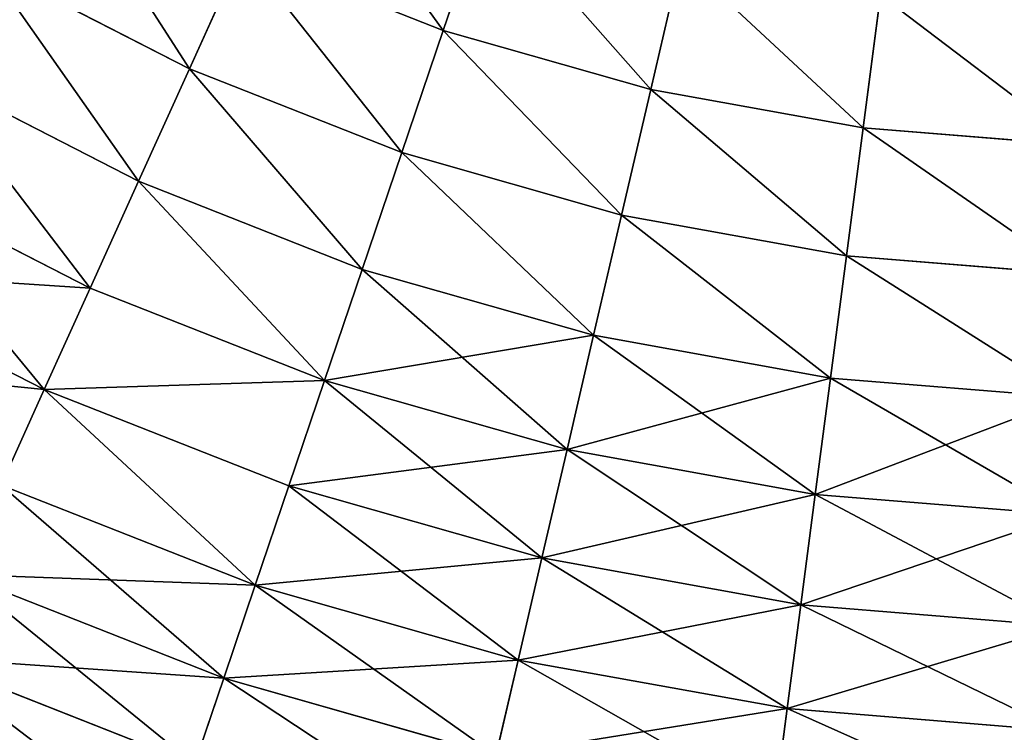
# Model space of a CAD drawing. Extents: x 5 to 965, y 4 to 104.
# Tile 281 of 656: x 469 to 483, y 13 to 24. Entities that reach past the tile are written whole.
import ezdxf

# ---------------------------------------------------------------- set-up
doc = ezdxf.new("R2010")
doc.units = 0
doc.layers.get('0').update_dxf_attribs({"color": 13, "linetype": 'CONTINUOUS'})

# ---------------------------------------------------------------- blocks, each defined once
blk = doc.blocks.new('COMPONENT_4')
for p, q in [((40.431, 21.786, 9.779), (39.81, 19.951, 11.289)), ((39.81, 19.951, 88.59), (40.431, 21.786, 90.1)), ((36.916, 21.092, 11.289), (36.15, 19.396, 12.892)), ((36.916, 21.092, 88.59), (36.15, 19.396, 86.987)), ((36.916, 21.092, 11.289), (39.81, 19.951, 11.289)), ((36.916, 21.092, 88.59), (39.81, 19.951, 88.59)), ((33.219, 20.899, 12.892), (36.15, 19.396, 12.892)), ((33.219, 20.899, 86.987), (36.15, 19.396, 86.987)), ((43.24, 20.986, 9.779), (42.802, 19.099, 11.289)), ((43.24, 20.986, 90.1), (42.802, 19.099, 88.59)), ((46.114, 20.465, 9.779), (45.863, 18.545, 11.289)), ((45.863, 18.545, 88.59), (46.114, 20.465, 90.1)), ((39.81, 19.951, 11.289), (39.214, 18.189, 12.892)), ((39.214, 18.189, 86.987), (39.81, 19.951, 88.59)), ((39.81, 19.951, 11.289), (42.802, 19.099, 11.289)), ((39.81, 19.951, 88.59), (42.802, 19.099, 88.59)), ((32.331, 19.357, 14.584), (35.417, 17.775, 14.584)), ((32.331, 19.357, 85.295), (35.417, 17.775, 85.295)), ((36.15, 19.396, 12.892), (35.417, 17.775, 14.584)), ((36.15, 19.396, 86.987), (35.417, 17.775, 85.295)), ((36.15, 19.396, 12.892), (39.214, 18.189, 12.892)), ((36.15, 19.396, 86.987), (39.214, 18.189, 86.987)), ((42.802, 19.099, 11.289), (42.381, 17.287, 12.892)), ((42.802, 19.099, 88.59), (42.381, 17.287, 86.987)), ((42.802, 19.099, 11.289), (45.863, 18.545, 11.289)), ((42.802, 19.099, 88.59), (45.863, 18.545, 88.59)), ((45.863, 18.545, 11.289), (45.621, 16.7, 12.892)), ((45.621, 16.7, 86.987), (45.863, 18.545, 88.59)), ((45.863, 18.545, 11.289), (48.963, 18.293, 11.289)), ((45.863, 18.545, 88.59), (48.963, 18.293, 88.59)), ((39.214, 18.189, 12.892), (38.643, 16.503, 14.584)), ((38.643, 16.503, 85.295), (39.214, 18.189, 86.987)), ((39.214, 18.189, 12.892), (42.381, 17.287, 12.892)), ((39.214, 18.189, 86.987), (42.381, 17.287, 86.987)), ((31.485, 17.889, 16.362), (34.719, 16.231, 16.362)), ((31.485, 17.889, 83.518), (34.719, 16.231, 83.518)), ((35.417, 17.775, 14.584), (34.719, 16.231, 16.362)), ((35.417, 17.775, 85.295), (34.719, 16.231, 83.518)), ((35.417, 17.775, 14.584), (38.643, 16.503, 14.584)), ((35.417, 17.775, 85.295), (38.643, 16.503, 85.295)), ((42.381, 17.287, 12.892), (41.978, 15.553, 14.584)), ((42.381, 17.287, 86.987), (41.978, 15.553, 85.295)), ((42.381, 17.287, 12.892), (45.621, 16.7, 12.892)), ((42.381, 17.287, 86.987), (45.621, 16.7, 86.987)), ((45.621, 16.7, 12.892), (45.391, 14.935, 14.584)), ((45.391, 14.935, 85.295), (45.621, 16.7, 86.987)), ((45.621, 16.7, 12.892), (48.904, 16.433, 12.892)), ((45.621, 16.7, 86.987), (48.904, 16.433, 86.987)), ((30.683, 16.498, 18.22), (34.058, 14.769, 18.22)), ((30.683, 16.498, 81.659), (34.058, 14.769, 81.659)), ((38.643, 16.503, 14.584), (38.1, 14.898, 16.362)), ((38.1, 14.898, 83.518), (38.643, 16.503, 85.295)), ((38.643, 16.503, 14.584), (41.978, 15.553, 14.584)), ((38.643, 16.503, 85.295), (41.978, 15.553, 85.295)), ((34.719, 16.231, 16.362), (34.058, 14.769, 18.22)), ((34.719, 16.231, 83.518), (34.058, 14.769, 81.659)), ((34.719, 16.231, 16.362), (38.1, 14.898, 16.362)), ((34.719, 16.231, 83.518), (38.1, 14.898, 83.518)), ((41.978, 15.553, 14.584), (41.595, 13.903, 16.362)), ((41.978, 15.553, 85.295), (41.595, 13.903, 83.518)), ((41.978, 15.553, 14.584), (45.391, 14.935, 14.584)), ((41.978, 15.553, 85.295), (45.391, 14.935, 85.295)), ((45.391, 14.935, 14.584), (45.171, 13.255, 16.362)), ((45.171, 13.255, 83.518), (45.391, 14.935, 85.295)), ((45.391, 14.935, 14.584), (48.847, 14.655, 14.584)), ((45.391, 14.935, 85.295), (48.847, 14.655, 85.295)), ((34.058, 14.769, 18.22), (33.435, 13.391, 20.155)), ((34.058, 14.769, 81.659), (33.435, 13.391, 79.725)), ((34.058, 14.769, 18.22), (37.585, 13.378, 18.22)), ((34.058, 14.769, 81.659), (37.585, 13.378, 81.659)), ((38.1, 14.898, 16.362), (37.585, 13.378, 18.22)), ((37.585, 13.378, 81.659), (38.1, 14.898, 83.518)), ((38.1, 14.898, 16.362), (41.595, 13.903, 16.362)), ((38.1, 14.898, 83.518), (41.595, 13.903, 83.518)), ((41.595, 13.903, 16.362), (41.232, 12.34, 18.22)), ((41.595, 13.903, 83.518), (41.232, 12.34, 81.659)), ((41.595, 13.903, 16.362), (45.171, 13.255, 16.362)), ((41.595, 13.903, 83.518), (45.171, 13.255, 83.518)), ((33.435, 13.391, 20.155), (37.1, 11.946, 20.155)), ((33.435, 13.391, 79.725), (37.1, 11.946, 79.725)), ((37.585, 13.378, 18.22), (37.1, 11.946, 20.155)), ((37.1, 11.946, 79.725), (37.585, 13.378, 81.659)), ((37.585, 13.378, 18.22), (41.232, 12.34, 18.22)), ((37.585, 13.378, 81.659), (41.232, 12.34, 81.659)), ((45.171, 13.255, 16.362), (44.963, 11.664, 18.22)), ((44.963, 11.664, 81.659), (45.171, 13.255, 83.518)), ((45.171, 13.255, 16.362), (48.793, 12.961, 16.362)), ((45.171, 13.255, 83.518), (48.793, 12.961, 83.518)), ((41.232, 12.34, 18.22), (40.89, 10.867, 20.155)), ((41.232, 12.34, 81.659), (40.89, 10.867, 79.725)), ((41.232, 12.34, 18.22), (44.963, 11.664, 18.22)), ((41.232, 12.34, 81.659), (44.963, 11.664, 81.659)), ((32.852, 12.102, 22.161), (36.647, 10.606, 22.161)), ((32.852, 12.102, 77.718), (36.647, 10.606, 77.718)), ((37.1, 11.946, 20.155), (36.647, 10.606, 22.161)), ((36.647, 10.606, 77.718), (37.1, 11.946, 79.725)), ((37.1, 11.946, 20.155), (40.89, 10.867, 20.155)), ((37.1, 11.946, 79.725), (40.89, 10.867, 79.725)), ((44.963, 11.664, 18.22), (44.767, 10.165, 20.155)), ((44.767, 10.165, 79.725), (44.963, 11.664, 81.659)), ((44.963, 11.664, 18.22), (48.742, 11.357, 18.22)), ((44.963, 11.664, 81.659), (48.742, 11.357, 81.659)), ((32.31, 10.904, 24.235), (36.225, 9.361, 24.235)), ((32.31, 10.904, 75.645), (36.225, 9.361, 75.645)), ((40.89, 10.867, 20.155), (40.569, 9.489, 22.161)), ((40.89, 10.867, 79.725), (40.569, 9.489, 77.718)), ((40.89, 10.867, 20.155), (44.767, 10.165, 20.155)), ((40.89, 10.867, 79.725), (44.767, 10.165, 79.725)), ((36.647, 10.606, 22.161), (36.225, 9.361, 24.235)), ((36.225, 9.361, 75.645), (36.647, 10.606, 77.718)), ((36.647, 10.606, 22.161), (40.569, 9.489, 22.161)), ((36.647, 10.606, 77.718), (40.569, 9.489, 77.718)), ((44.767, 10.165, 20.155), (44.583, 8.762, 22.161)), ((44.583, 8.762, 77.718), (44.767, 10.165, 79.725)), ((44.767, 10.165, 20.155), (48.694, 9.846, 20.155)), ((44.767, 10.165, 79.725), (48.694, 9.846, 79.725))]:
    blk.add_line(p, q)
mesh = blk.add_polyface()
corners = [(37.714, 22.857, 9.779), (39.81, 19.951, 11.289), (36.916, 21.092, 11.289), (40.431, 21.786, 9.779)]
mesh.append_faces([[corners[k] for k in face] for face in [(0, 1, 2), (1, 0, 3)]], dxfattribs={"vtx0": -1})
mesh = blk.add_polyface()
corners = [(39.81, 19.951, 88.59), (37.714, 22.857, 90.1), (36.916, 21.092, 88.59), (40.431, 21.786, 90.1)]
mesh.append_faces([[corners[k] for k in face] for face in [(0, 1, 2), (1, 0, 3)]], dxfattribs={"vtx0": -1})
mesh = blk.add_polyface()
corners = [(34.148, 22.511, 11.289), (36.15, 19.396, 12.892), (33.219, 20.899, 12.892), (36.916, 21.092, 11.289)]
mesh.append_faces([[corners[k] for k in face] for face in [(0, 1, 2), (1, 0, 3)]], dxfattribs={"vtx0": -1})
mesh = blk.add_polyface()
corners = [(36.15, 19.396, 86.987), (34.148, 22.511, 88.59), (33.219, 20.899, 86.987), (36.916, 21.092, 88.59)]
mesh.append_faces([[corners[k] for k in face] for face in [(0, 1, 2), (1, 0, 3)]], dxfattribs={"vtx0": -1})
mesh = blk.add_polyface()
corners = [(40.431, 21.786, 9.779), (42.802, 19.099, 11.289), (39.81, 19.951, 11.289), (43.24, 20.986, 9.779)]
mesh.append_faces([[corners[k] for k in face] for face in [(0, 1, 2), (1, 0, 3)]], dxfattribs={"vtx0": -1})
mesh = blk.add_polyface()
corners = [(42.802, 19.099, 88.59), (40.431, 21.786, 90.1), (39.81, 19.951, 88.59), (43.24, 20.986, 90.1)]
mesh.append_faces([[corners[k] for k in face] for face in [(0, 1, 2), (1, 0, 3)]], dxfattribs={"vtx0": -1})
mesh = blk.add_polyface()
corners = [(36.916, 21.092, 11.289), (39.214, 18.189, 12.892), (36.15, 19.396, 12.892), (39.81, 19.951, 11.289)]
mesh.append_faces([[corners[k] for k in face] for face in [(0, 1, 2), (1, 0, 3)]], dxfattribs={"vtx0": -1})
mesh = blk.add_polyface()
corners = [(39.214, 18.189, 86.987), (36.916, 21.092, 88.59), (36.15, 19.396, 86.987), (39.81, 19.951, 88.59)]
mesh.append_faces([[corners[k] for k in face] for face in [(0, 1, 2), (1, 0, 3)]], dxfattribs={"vtx0": -1})
mesh = blk.add_polyface()
corners = [(33.219, 20.899, 12.892), (35.417, 17.775, 14.584), (32.331, 19.357, 14.584), (36.15, 19.396, 12.892)]
mesh.append_faces([[corners[k] for k in face] for face in [(0, 1, 2), (1, 0, 3)]], dxfattribs={"vtx0": -1})
mesh = blk.add_polyface()
corners = [(35.417, 17.775, 85.295), (33.219, 20.899, 86.987), (32.331, 19.357, 85.295), (36.15, 19.396, 86.987)]
mesh.append_faces([[corners[k] for k in face] for face in [(0, 1, 2), (1, 0, 3)]], dxfattribs={"vtx0": -1})
mesh = blk.add_polyface()
corners = [(43.24, 20.986, 9.779), (45.863, 18.545, 11.289), (42.802, 19.099, 11.289), (46.114, 20.465, 9.779)]
mesh.append_faces([[corners[k] for k in face] for face in [(0, 1, 2), (1, 0, 3)]], dxfattribs={"vtx0": -1})
mesh = blk.add_polyface()
corners = [(45.863, 18.545, 88.59), (43.24, 20.986, 90.1), (42.802, 19.099, 88.59), (46.114, 20.465, 90.1)]
mesh.append_faces([[corners[k] for k in face] for face in [(0, 1, 2), (1, 0, 3)]], dxfattribs={"vtx0": -1})
mesh = blk.add_polyface()
corners = [(46.114, 20.465, 9.779), (48.963, 18.293, 11.289), (45.863, 18.545, 11.289), (49.025, 20.229, 9.779)]
mesh.append_faces([[corners[k] for k in face] for face in [(0, 1, 2), (1, 0, 3)]], dxfattribs={"vtx0": -1})
mesh = blk.add_polyface()
corners = [(48.963, 18.293, 88.59), (46.114, 20.465, 90.1), (45.863, 18.545, 88.59), (49.025, 20.229, 90.1)]
mesh.append_faces([[corners[k] for k in face] for face in [(0, 1, 2), (1, 0, 3)]], dxfattribs={"vtx0": -1})
mesh = blk.add_polyface()
corners = [(39.81, 19.951, 11.289), (42.381, 17.287, 12.892), (39.214, 18.189, 12.892), (42.802, 19.099, 11.289)]
mesh.append_faces([[corners[k] for k in face] for face in [(0, 1, 2), (1, 0, 3)]], dxfattribs={"vtx0": -1})
mesh = blk.add_polyface()
corners = [(42.381, 17.287, 86.987), (39.81, 19.951, 88.59), (39.214, 18.189, 86.987), (42.802, 19.099, 88.59)]
mesh.append_faces([[corners[k] for k in face] for face in [(0, 1, 2), (1, 0, 3)]], dxfattribs={"vtx0": -1})
mesh = blk.add_polyface()
corners = [(32.331, 19.357, 14.584), (34.719, 16.231, 16.362), (31.485, 17.889, 16.362), (35.417, 17.775, 14.584)]
mesh.append_faces([[corners[k] for k in face] for face in [(0, 1, 2), (1, 0, 3)]], dxfattribs={"vtx0": -1})
mesh = blk.add_polyface()
corners = [(34.719, 16.231, 83.518), (32.331, 19.357, 85.295), (31.485, 17.889, 83.518), (35.417, 17.775, 85.295)]
mesh.append_faces([[corners[k] for k in face] for face in [(0, 1, 2), (1, 0, 3)]], dxfattribs={"vtx0": -1})
mesh = blk.add_polyface()
corners = [(36.15, 19.396, 12.892), (38.643, 16.503, 14.584), (35.417, 17.775, 14.584), (39.214, 18.189, 12.892)]
mesh.append_faces([[corners[k] for k in face] for face in [(0, 1, 2), (1, 0, 3)]], dxfattribs={"vtx0": -1})
mesh = blk.add_polyface()
corners = [(38.643, 16.503, 85.295), (36.15, 19.396, 86.987), (35.417, 17.775, 85.295), (39.214, 18.189, 86.987)]
mesh.append_faces([[corners[k] for k in face] for face in [(0, 1, 2), (1, 0, 3)]], dxfattribs={"vtx0": -1})
mesh = blk.add_polyface()
corners = [(42.802, 19.099, 11.289), (45.621, 16.7, 12.892), (42.381, 17.287, 12.892), (45.863, 18.545, 11.289)]
mesh.append_faces([[corners[k] for k in face] for face in [(0, 1, 2), (1, 0, 3)]], dxfattribs={"vtx0": -1})
mesh = blk.add_polyface()
corners = [(45.621, 16.7, 86.987), (42.802, 19.099, 88.59), (42.381, 17.287, 86.987), (45.863, 18.545, 88.59)]
mesh.append_faces([[corners[k] for k in face] for face in [(0, 1, 2), (1, 0, 3)]], dxfattribs={"vtx0": -1})
mesh = blk.add_polyface()
corners = [(45.863, 18.545, 11.289), (48.904, 16.433, 12.892), (45.621, 16.7, 12.892), (48.963, 18.293, 11.289)]
mesh.append_faces([[corners[k] for k in face] for face in [(0, 1, 2), (1, 0, 3)]], dxfattribs={"vtx0": -1})
mesh = blk.add_polyface()
corners = [(48.904, 16.433, 86.987), (45.863, 18.545, 88.59), (45.621, 16.7, 86.987), (48.963, 18.293, 88.59)]
mesh.append_faces([[corners[k] for k in face] for face in [(0, 1, 2), (1, 0, 3)]], dxfattribs={"vtx0": -1})
mesh = blk.add_polyface()
corners = [(39.214, 18.189, 12.892), (41.978, 15.553, 14.584), (38.643, 16.503, 14.584), (42.381, 17.287, 12.892)]
mesh.append_faces([[corners[k] for k in face] for face in [(0, 1, 2), (1, 0, 3)]], dxfattribs={"vtx0": -1})
mesh = blk.add_polyface()
corners = [(41.978, 15.553, 85.295), (39.214, 18.189, 86.987), (38.643, 16.503, 85.295), (42.381, 17.287, 86.987)]
mesh.append_faces([[corners[k] for k in face] for face in [(0, 1, 2), (1, 0, 3)]], dxfattribs={"vtx0": -1})
mesh = blk.add_polyface()
corners = [(34.058, 14.769, 18.22), (31.485, 17.889, 16.362), (34.719, 16.231, 16.362), (30.683, 16.498, 18.22)]
mesh.append_faces([[corners[k] for k in face] for face in [(0, 1, 2), (1, 0, 3)]], dxfattribs={"vtx0": -1})
mesh = blk.add_polyface()
corners = [(34.719, 16.231, 83.518), (30.683, 16.498, 81.659), (34.058, 14.769, 81.659), (31.485, 17.889, 83.518)]
mesh.append_faces([[corners[k] for k in face] for face in [(0, 1, 2), (1, 0, 3)]], dxfattribs={"vtx0": -1})
mesh = blk.add_polyface()
corners = [(35.417, 17.775, 14.584), (38.1, 14.898, 16.362), (34.719, 16.231, 16.362), (38.643, 16.503, 14.584)]
mesh.append_faces([[corners[k] for k in face] for face in [(0, 1, 2), (1, 0, 3)]], dxfattribs={"vtx0": -1})
mesh = blk.add_polyface()
corners = [(38.1, 14.898, 83.518), (35.417, 17.775, 85.295), (34.719, 16.231, 83.518), (38.643, 16.503, 85.295)]
mesh.append_faces([[corners[k] for k in face] for face in [(0, 1, 2), (1, 0, 3)]], dxfattribs={"vtx0": -1})
mesh = blk.add_polyface()
corners = [(42.381, 17.287, 12.892), (45.391, 14.935, 14.584), (41.978, 15.553, 14.584), (45.621, 16.7, 12.892)]
mesh.append_faces([[corners[k] for k in face] for face in [(0, 1, 2), (1, 0, 3)]], dxfattribs={"vtx0": -1})
mesh = blk.add_polyface()
corners = [(45.391, 14.935, 85.295), (42.381, 17.287, 86.987), (41.978, 15.553, 85.295), (45.621, 16.7, 86.987)]
mesh.append_faces([[corners[k] for k in face] for face in [(0, 1, 2), (1, 0, 3)]], dxfattribs={"vtx0": -1})
mesh = blk.add_polyface()
corners = [(45.621, 16.7, 12.892), (48.847, 14.655, 14.584), (45.391, 14.935, 14.584), (48.904, 16.433, 12.892)]
mesh.append_faces([[corners[k] for k in face] for face in [(0, 1, 2), (1, 0, 3)]], dxfattribs={"vtx0": -1})
mesh = blk.add_polyface()
corners = [(48.847, 14.655, 85.295), (45.621, 16.7, 86.987), (45.391, 14.935, 85.295), (48.904, 16.433, 86.987)]
mesh.append_faces([[corners[k] for k in face] for face in [(0, 1, 2), (1, 0, 3)]], dxfattribs={"vtx0": -1})
mesh = blk.add_polyface()
corners = [(33.435, 13.391, 20.155), (30.683, 16.498, 18.22), (34.058, 14.769, 18.22), (29.929, 15.189, 20.155)]
mesh.append_faces([[corners[k] for k in face] for face in [(0, 1, 2), (1, 0, 3)]], dxfattribs={"vtx0": -1})
mesh = blk.add_polyface()
corners = [(34.058, 14.769, 81.659), (29.929, 15.189, 79.725), (33.435, 13.391, 79.725), (30.683, 16.498, 81.659)]
mesh.append_faces([[corners[k] for k in face] for face in [(0, 1, 2), (1, 0, 3)]], dxfattribs={"vtx0": -1})
mesh = blk.add_polyface()
corners = [(41.595, 13.903, 16.362), (38.643, 16.503, 14.584), (41.978, 15.553, 14.584), (38.1, 14.898, 16.362)]
mesh.append_faces([[corners[k] for k in face] for face in [(0, 1, 2), (1, 0, 3)]], dxfattribs={"vtx0": -1})
mesh = blk.add_polyface()
corners = [(41.978, 15.553, 85.295), (38.1, 14.898, 83.518), (41.595, 13.903, 83.518), (38.643, 16.503, 85.295)]
mesh.append_faces([[corners[k] for k in face] for face in [(0, 1, 2), (1, 0, 3)]], dxfattribs={"vtx0": -1})
mesh = blk.add_polyface()
corners = [(38.1, 14.898, 16.362), (34.058, 14.769, 18.22), (34.719, 16.231, 16.362), (37.585, 13.378, 18.22)]
mesh.append_faces([[corners[k] for k in face] for face in [(0, 1, 2), (1, 0, 3)]], dxfattribs={"vtx0": -1})
mesh = blk.add_polyface()
corners = [(38.1, 14.898, 83.518), (34.058, 14.769, 81.659), (37.585, 13.378, 81.659), (34.719, 16.231, 83.518)]
mesh.append_faces([[corners[k] for k in face] for face in [(0, 1, 2), (1, 0, 3)]], dxfattribs={"vtx0": -1})
mesh = blk.add_polyface()
corners = [(45.171, 13.255, 16.362), (41.978, 15.553, 14.584), (45.391, 14.935, 14.584), (41.595, 13.903, 16.362)]
mesh.append_faces([[corners[k] for k in face] for face in [(0, 1, 2), (1, 0, 3)]], dxfattribs={"vtx0": -1})
mesh = blk.add_polyface()
corners = [(45.391, 14.935, 85.295), (41.595, 13.903, 83.518), (45.171, 13.255, 83.518), (41.978, 15.553, 85.295)]
mesh.append_faces([[corners[k] for k in face] for face in [(0, 1, 2), (1, 0, 3)]], dxfattribs={"vtx0": -1})
mesh = blk.add_polyface()
corners = [(48.793, 12.961, 16.362), (45.391, 14.935, 14.584), (48.847, 14.655, 14.584), (45.171, 13.255, 16.362)]
mesh.append_faces([[corners[k] for k in face] for face in [(0, 1, 2), (1, 0, 3)]], dxfattribs={"vtx0": -1})
mesh = blk.add_polyface()
corners = [(48.847, 14.655, 85.295), (45.171, 13.255, 83.518), (48.793, 12.961, 83.518), (45.391, 14.935, 85.295)]
mesh.append_faces([[corners[k] for k in face] for face in [(0, 1, 2), (1, 0, 3)]], dxfattribs={"vtx0": -1})
mesh = blk.add_polyface()
corners = [(37.1, 11.946, 20.155), (34.058, 14.769, 18.22), (37.585, 13.378, 18.22), (33.435, 13.391, 20.155)]
mesh.append_faces([[corners[k] for k in face] for face in [(0, 1, 2), (1, 0, 3)]], dxfattribs={"vtx0": -1})
mesh = blk.add_polyface()
corners = [(37.1, 11.946, 79.725), (34.058, 14.769, 81.659), (33.435, 13.391, 79.725), (37.585, 13.378, 81.659)]
mesh.append_faces([[corners[k] for k in face] for face in [(0, 1, 2), (1, 0, 3)]], dxfattribs={"vtx0": -1})
mesh = blk.add_polyface()
corners = [(41.232, 12.34, 18.22), (38.1, 14.898, 16.362), (41.595, 13.903, 16.362), (37.585, 13.378, 18.22)]
mesh.append_faces([[corners[k] for k in face] for face in [(0, 1, 2), (1, 0, 3)]], dxfattribs={"vtx0": -1})
mesh = blk.add_polyface()
corners = [(41.595, 13.903, 83.518), (37.585, 13.378, 81.659), (41.232, 12.34, 81.659), (38.1, 14.898, 83.518)]
mesh.append_faces([[corners[k] for k in face] for face in [(0, 1, 2), (1, 0, 3)]], dxfattribs={"vtx0": -1})
mesh = blk.add_polyface()
corners = [(44.963, 11.664, 18.22), (41.595, 13.903, 16.362), (45.171, 13.255, 16.362), (41.232, 12.34, 18.22)]
mesh.append_faces([[corners[k] for k in face] for face in [(0, 1, 2), (1, 0, 3)]], dxfattribs={"vtx0": -1})
mesh = blk.add_polyface()
corners = [(45.171, 13.255, 83.518), (41.232, 12.34, 81.659), (44.963, 11.664, 81.659), (41.595, 13.903, 83.518)]
mesh.append_faces([[corners[k] for k in face] for face in [(0, 1, 2), (1, 0, 3)]], dxfattribs={"vtx0": -1})
mesh = blk.add_polyface()
corners = [(36.647, 10.606, 22.161), (33.435, 13.391, 20.155), (37.1, 11.946, 20.155), (32.852, 12.102, 22.161)]
mesh.append_faces([[corners[k] for k in face] for face in [(0, 1, 2), (1, 0, 3)]], dxfattribs={"vtx0": -1})
mesh = blk.add_polyface()
corners = [(37.1, 11.946, 79.725), (32.852, 12.102, 77.718), (36.647, 10.606, 77.718), (33.435, 13.391, 79.725)]
mesh.append_faces([[corners[k] for k in face] for face in [(0, 1, 2), (1, 0, 3)]], dxfattribs={"vtx0": -1})
mesh = blk.add_polyface()
corners = [(40.89, 10.867, 20.155), (37.585, 13.378, 18.22), (41.232, 12.34, 18.22), (37.1, 11.946, 20.155)]
mesh.append_faces([[corners[k] for k in face] for face in [(0, 1, 2), (1, 0, 3)]], dxfattribs={"vtx0": -1})
mesh = blk.add_polyface()
corners = [(41.232, 12.34, 81.659), (37.1, 11.946, 79.725), (40.89, 10.867, 79.725), (37.585, 13.378, 81.659)]
mesh.append_faces([[corners[k] for k in face] for face in [(0, 1, 2), (1, 0, 3)]], dxfattribs={"vtx0": -1})
mesh = blk.add_polyface()
corners = [(48.742, 11.357, 18.22), (45.171, 13.255, 16.362), (48.793, 12.961, 16.362), (44.963, 11.664, 18.22)]
mesh.append_faces([[corners[k] for k in face] for face in [(0, 1, 2), (1, 0, 3)]], dxfattribs={"vtx0": -1})
mesh = blk.add_polyface()
corners = [(48.793, 12.961, 83.518), (44.963, 11.664, 81.659), (48.742, 11.357, 81.659), (45.171, 13.255, 83.518)]
mesh.append_faces([[corners[k] for k in face] for face in [(0, 1, 2), (1, 0, 3)]], dxfattribs={"vtx0": -1})
mesh = blk.add_polyface()
corners = [(44.767, 10.165, 20.155), (41.232, 12.34, 18.22), (44.963, 11.664, 18.22), (40.89, 10.867, 20.155)]
mesh.append_faces([[corners[k] for k in face] for face in [(0, 1, 2), (1, 0, 3)]], dxfattribs={"vtx0": -1})
mesh = blk.add_polyface()
corners = [(44.963, 11.664, 81.659), (40.89, 10.867, 79.725), (44.767, 10.165, 79.725), (41.232, 12.34, 81.659)]
mesh.append_faces([[corners[k] for k in face] for face in [(0, 1, 2), (1, 0, 3)]], dxfattribs={"vtx0": -1})
mesh = blk.add_polyface()
corners = [(36.225, 9.361, 24.235), (32.852, 12.102, 22.161), (36.647, 10.606, 22.161), (32.31, 10.904, 24.235)]
mesh.append_faces([[corners[k] for k in face] for face in [(0, 1, 2), (1, 0, 3)]], dxfattribs={"vtx0": -1})
mesh = blk.add_polyface()
corners = [(36.647, 10.606, 77.718), (32.31, 10.904, 75.645), (36.225, 9.361, 75.645), (32.852, 12.102, 77.718)]
mesh.append_faces([[corners[k] for k in face] for face in [(0, 1, 2), (1, 0, 3)]], dxfattribs={"vtx0": -1})
mesh = blk.add_polyface()
corners = [(40.569, 9.489, 22.161), (37.1, 11.946, 20.155), (40.89, 10.867, 20.155), (36.647, 10.606, 22.161)]
mesh.append_faces([[corners[k] for k in face] for face in [(0, 1, 2), (1, 0, 3)]], dxfattribs={"vtx0": -1})
mesh = blk.add_polyface()
corners = [(40.89, 10.867, 79.725), (36.647, 10.606, 77.718), (40.569, 9.489, 77.718), (37.1, 11.946, 79.725)]
mesh.append_faces([[corners[k] for k in face] for face in [(0, 1, 2), (1, 0, 3)]], dxfattribs={"vtx0": -1})
mesh = blk.add_polyface()
corners = [(48.694, 9.846, 20.155), (44.963, 11.664, 18.22), (48.742, 11.357, 18.22), (44.767, 10.165, 20.155)]
mesh.append_faces([[corners[k] for k in face] for face in [(0, 1, 2), (1, 0, 3)]], dxfattribs={"vtx0": -1})
mesh = blk.add_polyface()
corners = [(48.742, 11.357, 81.659), (44.767, 10.165, 79.725), (48.694, 9.846, 79.725), (44.963, 11.664, 81.659)]
mesh.append_faces([[corners[k] for k in face] for face in [(0, 1, 2), (1, 0, 3)]], dxfattribs={"vtx0": -1})
mesh = blk.add_polyface()
corners = [(35.837, 8.214, 26.37), (32.31, 10.904, 24.235), (36.225, 9.361, 24.235), (31.811, 9.801, 26.37)]
mesh.append_faces([[corners[k] for k in face] for face in [(0, 1, 2), (1, 0, 3)]], dxfattribs={"vtx0": -1})
mesh = blk.add_polyface()
corners = [(36.225, 9.361, 75.645), (31.811, 9.801, 73.51), (35.837, 8.214, 73.51), (32.31, 10.904, 75.645)]
mesh.append_faces([[corners[k] for k in face] for face in [(0, 1, 2), (1, 0, 3)]], dxfattribs={"vtx0": -1})
mesh = blk.add_polyface()
corners = [(44.583, 8.762, 22.161), (40.89, 10.867, 20.155), (44.767, 10.165, 20.155), (40.569, 9.489, 22.161)]
mesh.append_faces([[corners[k] for k in face] for face in [(0, 1, 2), (1, 0, 3)]], dxfattribs={"vtx0": -1})
mesh = blk.add_polyface()
corners = [(44.767, 10.165, 79.725), (40.569, 9.489, 77.718), (44.583, 8.762, 77.718), (40.89, 10.867, 79.725)]
mesh.append_faces([[corners[k] for k in face] for face in [(0, 1, 2), (1, 0, 3)]], dxfattribs={"vtx0": -1})
mesh = blk.add_polyface()
corners = [(40.272, 8.209, 24.235), (36.647, 10.606, 22.161), (40.569, 9.489, 22.161), (36.225, 9.361, 24.235)]
mesh.append_faces([[corners[k] for k in face] for face in [(0, 1, 2), (1, 0, 3)]], dxfattribs={"vtx0": -1})
mesh = blk.add_polyface()
corners = [(40.569, 9.489, 77.718), (36.225, 9.361, 75.645), (40.272, 8.209, 75.645), (36.647, 10.606, 77.718)]
mesh.append_faces([[corners[k] for k in face] for face in [(0, 1, 2), (1, 0, 3)]], dxfattribs={"vtx0": -1})
mesh = blk.add_polyface()
corners = [(48.648, 8.432, 22.161), (44.767, 10.165, 20.155), (48.694, 9.846, 20.155), (44.583, 8.762, 22.161)]
mesh.append_faces([[corners[k] for k in face] for face in [(0, 1, 2), (1, 0, 3)]], dxfattribs={"vtx0": -1})
mesh = blk.add_polyface()
corners = [(48.694, 9.846, 79.725), (44.583, 8.762, 77.718), (48.648, 8.432, 77.718), (44.767, 10.165, 79.725)]
mesh.append_faces([[corners[k] for k in face] for face in [(0, 1, 2), (1, 0, 3)]], dxfattribs={"vtx0": -1})
blk = doc.blocks.new('COMPONENT_5')
blk.add_blockref('COMPONENT_4', (0, 0))
blk = doc.blocks.new('GROUP_9')
blk.add_blockref('COMPONENT_5', (350, 0))
blk = doc.blocks.new('GROUP_14')
blk.add_blockref('GROUP_9', (79.918, 0))

msp = doc.modelspace()

# ---------------------------------------------------------------- block references
msp.add_blockref('GROUP_14', (5.361, 3.573, 2.908))

doc.saveas('drawing.dxf')
